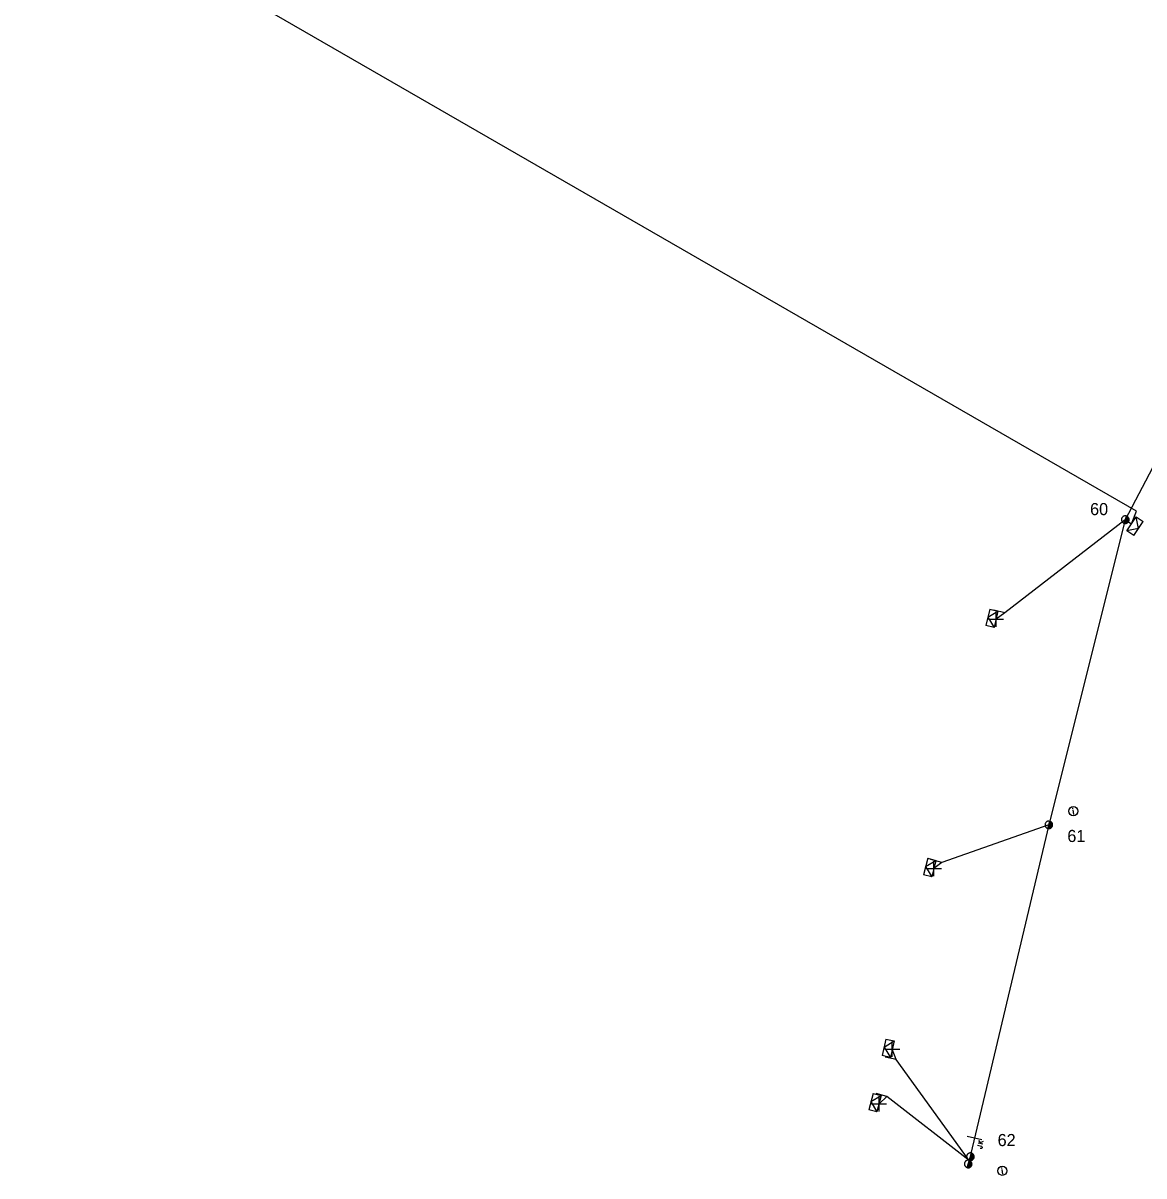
# Model space of a CAD drawing. Extents: x -544780 to -541582, y -1198995 to -1196551.
# Drawn here: x -544736.6 to -544643.9, y -1198543.5 to -1198448.1 of the extents above; entities that cross this region are included whole.
import ezdxf

# ---------------------------------------------------------------- set-up
doc = ezdxf.new("R2010")
doc.units = 0
for name, color, linetype in [('Vrstva 1', 7, 'Continuous'), ('Vrstva 10', 7, 'Continuous'), ('Vrstva 13', 7, 'Continuous'), ('Vrstva 14', 7, 'Continuous'), ('Vrstva 15', 7, 'Continuous'), ('Vrstva 18', 7, 'Continuous'), ('Vrstva 2', 7, 'Continuous'), ('Vrstva 31', 7, 'Continuous'), ('Vrstva 34', 7, 'Continuous'), ('Vrstva 36', 7, 'Continuous'), ('Vrstva 54', 7, 'Continuous'), ('Vrstva 59', 7, 'Continuous'), ('Vrstva 9', 7, 'Continuous')]:
    doc.layers.add(name, color=color, linetype=linetype)

# ---------------------------------------------------------------- blocks, each defined once
blk = doc.blocks.new('NN440')
at = {"layer": 'Vrstva 2'}
for points in [[(0.63, 0), (0.63, 0.06), (0.62, 0.13), (0.6, 0.19), (0.58, 0.25), (0.55, 0.31), (0.51, 0.37), (0.47, 0.42), (0.42, 0.46), (0.37, 0.51), (0.32, 0.54), (0.26, 0.57), (0.2, 0.59), (0.13, 0.61), (0.07, 0.62), (0, 0.63), (-0.06, 0.62), (-0.13, 0.61), (-0.19, 0.59), (-0.26, 0.57), (-0.31, 0.54), (-0.37, 0.51), (-0.42, 0.46), (-0.47, 0.42), (-0.51, 0.37), (-0.54, 0.31), (-0.57, 0.25), (-0.6, 0.19), (-0.62, 0.13), (-0.63, 0.06), (-0.63, 0), (-0.63, -0.07), (-0.62, -0.14), (-0.6, -0.2), (-0.57, -0.26), (-0.54, -0.32), (-0.51, -0.37), (-0.47, -0.43), (-0.42, -0.47), (-0.37, -0.51), (-0.31, -0.55), (-0.26, -0.58), (-0.19, -0.6), (-0.13, -0.62), (-0.06, -0.63), (0, -0.63), (0.07, -0.63), (0.13, -0.62), (0.2, -0.6), (0.26, -0.58), (0.32, -0.55), (0.37, -0.51), (0.42, -0.47), (0.47, -0.43), (0.51, -0.37), (0.55, -0.32), (0.58, -0.26), (0.6, -0.2), (0.62, -0.14), (0.63, -0.07), (0.63, 0)], [(-0.63, 0), (0.63, 0)], [(-0.6, -0.18), (0.57, -0.18)], [(-0.51, -0.32), (0.5, -0.32)], [(-0.37, -0.47), (0.35, -0.47)]]:
    blk.add_lwpolyline(points, dxfattribs=at)
blk = doc.blocks.new('NN450')
at = {"layer": 'Vrstva 2'}
for points in [[(0, 0), (0, 0.07), (-0.01, 0.13), (-0.03, 0.19), (-0.05, 0.25), (-0.08, 0.31), (-0.12, 0.37), (-0.16, 0.42), (-0.21, 0.46), (-0.26, 0.51), (-0.31, 0.54), (-0.37, 0.57), (-0.43, 0.59), (-0.5, 0.61), (-0.56, 0.62), (-0.63, 0.62), (-0.69, 0.62), (-0.75, 0.61), (-0.82, 0.59), (-0.88, 0.57), (-0.94, 0.54), (-0.99, 0.51), (-1.04, 0.46), (-1.09, 0.42), (-1.13, 0.37), (-1.17, 0.31), (-1.2, 0.25), (-1.22, 0.19), (-1.24, 0.13), (-1.25, 0.07), (-1.25, 0), (-1.25, -0.07), (-1.24, -0.13), (-1.22, -0.19), (-1.2, -0.25), (-1.17, -0.31), (-1.13, -0.37), (-1.09, -0.42), (-1.04, -0.46), (-0.99, -0.51), (-0.94, -0.54), (-0.88, -0.57), (-0.82, -0.59), (-0.75, -0.61), (-0.69, -0.62), (-0.62, -0.63), (-0.56, -0.62), (-0.5, -0.61), (-0.43, -0.59), (-0.37, -0.57), (-0.31, -0.54), (-0.26, -0.51), (-0.21, -0.46), (-0.16, -0.42), (-0.12, -0.37), (-0.08, -0.31), (-0.05, -0.25), (-0.03, -0.19), (-0.01, -0.13), (0, -0.07), (0, 0)], [(1.25, 0), (1.25, 0.07), (1.24, 0.13), (1.22, 0.19), (1.2, 0.25), (1.17, 0.31), (1.13, 0.37), (1.09, 0.42), (1.04, 0.46), (0.99, 0.51), (0.94, 0.54), (0.88, 0.57), (0.82, 0.59), (0.75, 0.61), (0.69, 0.62), (0.62, 0.62), (0.56, 0.62), (0.5, 0.61), (0.43, 0.59), (0.37, 0.57), (0.31, 0.54), (0.26, 0.51), (0.21, 0.46), (0.16, 0.42), (0.12, 0.37), (0.08, 0.31), (0.05, 0.25), (0.03, 0.19), (0.01, 0.13), (0, 0.07), (0, 0), (0, -0.07), (0.01, -0.13), (0.03, -0.19), (0.05, -0.25), (0.08, -0.31), (0.12, -0.37), (0.16, -0.42), (0.21, -0.46), (0.26, -0.51), (0.31, -0.54), (0.37, -0.57), (0.43, -0.59), (0.5, -0.61), (0.56, -0.62), (0.63, -0.63), (0.69, -0.62), (0.75, -0.61), (0.82, -0.59), (0.88, -0.57), (0.94, -0.54), (0.99, -0.51), (1.04, -0.46), (1.09, -0.42), (1.13, -0.37), (1.17, -0.31), (1.2, -0.25), (1.22, -0.19), (1.24, -0.13), (1.25, -0.07), (1.25, 0)], [(-1.25, 0), (1.25, 0)], [(-1.23, -0.16), (-0.02, -0.16)], [(-1.16, -0.32), (-0.09, -0.32)], [(-1.03, -0.47), (-0.22, -0.47)], [(0.02, -0.16), (1.23, -0.16)], [(0.09, -0.32), (1.16, -0.32)], [(0.22, -0.47), (1.03, -0.47)]]:
    blk.add_lwpolyline(points, dxfattribs=at)
blk = doc.blocks.new('NN840')
at = {"layer": 'Vrstva 15'}
for points in [[(0.003, 0.619), (0.003, -0.631)], [(-0.745, -0.71), (-0.745, -0.66)], [(-0.73, -0.764), (-0.745, -0.71)], [(-0.657, -0.798), (-0.73, -0.764)], [(-0.627, -0.798), (-0.657, -0.798)], [(-0.558, -0.764), (-0.627, -0.798)], [(-0.538, -0.71), (-0.558, -0.764)], [(-0.538, -0.385), (-0.538, -0.71)], [(-0.332, -0.385), (-0.332, -0.798)], [(-0.332, -0.641), (-0.125, -0.385)], [(-0.263, -0.557), (-0.091, -0.798)]]:
    blk.add_lwpolyline(points, dxfattribs=at)
blk = doc.blocks.new('NN770')
at = {"layer": 'Vrstva 10'}
for p, q in [((0.002, 0.187), (0.002, 0.263)), ((0.002, -0.276), (0.002, 0.111))]:
    blk.add_line(p, q, dxfattribs=at)
blk.add_circle((0, -0.008), 0.375, dxfattribs=at)
blk = doc.blocks.new('NN800')
at = {"layer": 'Vrstva 1'}
for points in [[(-0.442, 0.442), (0.442, -0.442)], [(-0.442, -0.442), (0.442, 0.442)]]:
    blk.add_lwpolyline(points, dxfattribs=at)
blk = doc.blocks.new('NN630')
at = {"layer": 'Vrstva 9'}
for points in [[(-0.003, -0.7), (-0.703, 0)], [(-0.703, -0.7), (-0.703, 0), (0.697, 0), (0.697, -0.7)], [(-0.703, -0.7), (0.697, -0.7)], [(-0.003, -0.7), (0.697, 0)]]:
    blk.add_lwpolyline(points, dxfattribs=at)
blk = doc.blocks.new('NN510')
at = {"layer": 'Vrstva 2'}
blk.add_lwpolyline([(0.001, 0.002), (0.001, 0.939)], dxfattribs=at)

msp = doc.modelspace()

# ---------------------------------------------------------------- linework, layer by layer
at = {"layer": 'Vrstva 1'}
msp.add_lwpolyline([(-544630.525, -1198460.75), (-544645.485, -1198489.212), (-544651.807, -1198514.441), (-544658.377, -1198542.188)], dxfattribs=at)
at = {"layer": 'Vrstva 54'}
for points in [[(-544645.485, -1198489.212), (-544655.447, -1198496.915), (-544656.17, -1198497.448)], [(-544645.485, -1198489.212), (-544644.97, -1198489.557)], [(-544651.807, -1198514.441), (-544660.66, -1198517.55), (-544661.315, -1198518.066)], [(-544658.377, -1198542.188), (-544664.417, -1198533.842), (-544664.746, -1198532.991)], [(-544658.377, -1198542.188), (-544665.184, -1198536.91), (-544665.839, -1198537.514)]]:
    msp.add_lwpolyline(points, dxfattribs=at)
at = {"layer": 'Vrstva 59'}
msp.add_lwpolyline([(-544644.97, -1198489.557), (-544644.553, -1198488.518), (-544736.609, -1198435.422)], dxfattribs=at)

# ---------------------------------------------------------------- block references
at = {"layer": 'Vrstva 13', "xscale": 0.5}
for name, p, yscale, rotation in [('NN440', (-544645.485, -1198489.212), 0.49999999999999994, 73.4614555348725), ('NN440', (-544651.807, -1198514.442), 0.5, 73.80108333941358), ('NN450', (-544658.377, -1198542.188), 0.49999999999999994, 73.33565835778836)]:
    msp.add_blockref(name, p, dxfattribs=dict(at, yscale=yscale, rotation=rotation))
at = {"layer": 'Vrstva 13'}
for p, rotation in [((-544655.446, -1198496.915), 76.57528056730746), ((-544660.66, -1198517.55), 75.48210276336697), ((-544664.416, -1198533.842), 77.70695555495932), ((-544665.184, -1198536.91), 74.7016028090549)]:
    msp.add_blockref('NN510', p, dxfattribs=dict(at, rotation=rotation))
at = {"layer": 'Vrstva 18', "rotation": 76.67871115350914}
msp.add_blockref('NN840', (-544657.948, -1198540.325), dxfattribs=at)
at = {"layer": 'Vrstva 31'}
for p, rotation in [((-544644.97, -1198489.557), 56.5709055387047), ((-544656.17, -1198497.448), -103.42471943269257), ((-544661.315, -1198518.066), -104.51789720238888), ((-544664.746, -1198532.991), -102.2930444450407), ((-544665.839, -1198537.514), -105.29839722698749)]:
    msp.add_blockref('NN630', p, dxfattribs=dict(at, rotation=rotation))
at = {"layer": 'Vrstva 34'}
for p, rotation in [((-544656.17, -1198497.448), 45), ((-544661.315, -1198518.066), 44.99999995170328), ((-544664.746, -1198532.991), 45), ((-544665.839, -1198537.514), 45)]:
    msp.add_blockref('NN800', p, dxfattribs=dict(at, rotation=rotation))
at = {"layer": 'Vrstva 36'}
for p, rotation in [((-544649.784, -1198513.306), 8.03866109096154), ((-544655.656, -1198543.043), 8.03866094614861)]:
    msp.add_blockref('NN770', p, dxfattribs=dict(at, rotation=rotation))

# ---------------------------------------------------------------- texts
at = {"layer": 'Vrstva 14'}
for s, p in [('60', (-544648.392, -1198488.835)), ('61', (-544650.274, -1198515.864)), ('62', (-544656.037, -1198541.006))]:
    msp.add_text(s, height=1, dxfattribs=at).set_placement(p)

doc.saveas('drawing.dxf')
